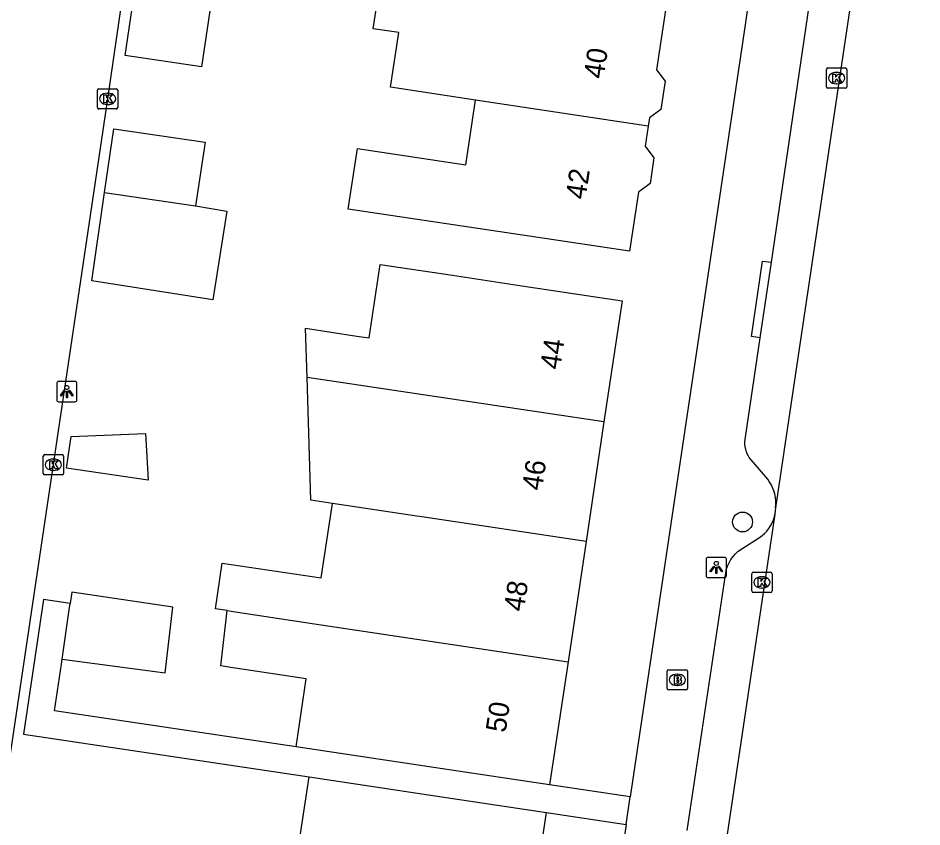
# Model space of a CAD drawing. Extents: x 161696 to 162377, y 380761 to 381673.
# Drawn here: x 162295.57 to 162340.12, y 381451.45 to 381491.3 of the extents above; entities that cross this region are included whole.
import ezdxf

# ---------------------------------------------------------------- set-up
doc = ezdxf.new("R2010")
doc.units = 0
for name, color, linetype in [('IMGEO_Boom', 7, 'Continuous'), ('IMGEO_Brandkraan', 7, 'Continuous'), ('IMGEO_Kolk', 7, 'Continuous'), ('IMGEO_Lichtpunt', 7, 'Continuous'), ('IMGEO_Pand', 7, 'Continuous'), ('IMGEO_Pand_nummerreeks', 7, 'Continuous'), ('IMGEO_Rijbaan_lokaal_gesloten', 7, 'Continuous'), ('IMGEO_Voetpad_open', 7, 'Continuous')]:
    doc.layers.add(name, color=color, linetype=linetype)

msp = doc.modelspace()

# ---------------------------------------------------------------- linework, layer by layer
at = {"layer": 'IMGEO_Boom'}
msp.add_circle((162331.282, 381466.477), 0.489, dxfattribs=at)
at = {"layer": 'IMGEO_Brandkraan'}
for p, q in [((162327.566, 381458.273), (162327.566, 381459.125)), ((162327.641, 381459.199), (162328.493, 381459.199)), ((162328.054, 381458.979), (162328.079, 381458.979)), ((162328.567, 381459.125), (162328.567, 381458.273)), ((162328.493, 381458.199), (162327.641, 381458.199)), ((162328.077, 381458.419), (162328.052, 381458.419))]:
    msp.add_line(p, q, dxfattribs=at)
for points in [[(162327.566, 381458.273), (162327.566, 381459.125)], [(162327.641, 381459.199), (162328.493, 381459.199)], [(162328.567, 381459.125), (162328.567, 381458.273)], [(162327.914, 381458.899), (162327.914, 381458.499), (162328.127, 381458.499)], [(162328.145, 381458.899), (162327.914, 381458.899)], [(162328.093, 381458.818), (162328.039, 381458.818), (162328.039, 381458.742)], [(162328.039, 381458.742), (162328.092, 381458.742)], [(162328.101, 381458.666), (162328.039, 381458.666), (162328.039, 381458.585)], [(162328.039, 381458.585), (162328.101, 381458.585)], [(162328.493, 381458.199), (162327.641, 381458.199)]]:
    msp.add_lwpolyline(points, dxfattribs=at)
for centre, radius, start, end in [((162327.643, 381459.123), 0.0765, 91.552, 178.448), ((162327.643, 381459.123), 0.0765, 91.552, 178.448), ((162328.491, 381459.123), 0.0765, 1.552, 88.448), ((162328.491, 381459.123), 0.0765, 1.552, 88.448), ((162328.094, 381458.78), 0.0379, 267.8285, 90.9355), ((162328.102, 381458.625), 0.0404, 269.8759, 90.5077), ((162328.133, 381458.75), 0.251, 268.6676, 293.5347), ((162328.149, 381458.754), 0.145, 59.4692, 91.5367), ((162328.174, 381458.801), 0.0922, 285.5137, 58.1501), ((162328.179, 381458.609), 0.105, 301.3115, 78.989), ((162327.643, 381458.275), 0.0765, 181.552, 268.448), ((162327.643, 381458.275), 0.0765, 181.552, 268.448), ((162328.491, 381458.275), 0.0765, 271.552, 358.448), ((162328.491, 381458.275), 0.0765, 271.552, 358.448)]:
    msp.add_arc(centre, radius, start, end, dxfattribs=at)
for centre, major_axis, ratio, start_param, end_param in [((162328.053, 381458.699), (-0.387, 0.002), 0.722429, 4.712389, 7.853982), ((162328.078, 381458.699), (-0.39, 0.002), 0.717154, 1.570796, 4.712389)]:
    msp.add_ellipse(centre, major_axis=major_axis, ratio=ratio, start_param=start_param, end_param=end_param, dxfattribs=at)
at = {"layer": 'IMGEO_Kolk'}
for p, q in [((162335.494, 381488.845), (162336.346, 381488.845)), ((162335.419, 381487.919), (162335.419, 381488.771)), ((162335.907, 381488.625), (162335.932, 381488.625)), ((162336.42, 381488.771), (162336.42, 381487.919)), ((162335.93, 381488.065), (162335.905, 381488.065)), ((162299.481, 381486.898), (162299.481, 381487.75)), ((162299.556, 381487.824), (162300.408, 381487.824)), ((162299.969, 381487.604), (162299.994, 381487.604)), ((162300.482, 381487.75), (162300.482, 381486.898)), ((162336.346, 381487.845), (162335.494, 381487.845)), ((162299.992, 381487.044), (162299.967, 381487.044)), ((162300.408, 381486.824), (162299.556, 381486.824)), ((162296.809, 381468.869), (162296.809, 381469.721)), ((162296.884, 381469.795), (162297.736, 381469.795)), ((162297.81, 381469.721), (162297.81, 381468.869)), ((162297.297, 381469.575), (162297.322, 381469.575)), ((162297.736, 381468.795), (162296.884, 381468.795)), ((162297.32, 381469.015), (162297.295, 381469.015)), ((162331.734, 381463.076), (162331.734, 381463.928)), ((162331.809, 381464.002), (162332.661, 381464.002)), ((162332.735, 381463.928), (162332.735, 381463.076)), ((162332.222, 381463.782), (162332.247, 381463.782)), ((162332.661, 381463.002), (162331.809, 381463.002)), ((162332.245, 381463.222), (162332.22, 381463.222))]:
    msp.add_line(p, q, dxfattribs=at)
for points in [[(162335.494, 381488.845), (162336.346, 381488.845)], [(162335.419, 381487.919), (162335.419, 381488.771)], [(162335.74, 381488.545), (162335.863, 381488.545), (162335.863, 381488.394), (162335.993, 381488.545), (162336.157, 381488.545), (162336.011, 381488.394), (162336.164, 381488.145), (162336.012, 381488.145), (162335.927, 381488.309), (162335.863, 381488.242), (162335.863, 381488.145), (162335.74, 381488.145), (162335.74, 381488.545)], [(162336.42, 381488.771), (162336.42, 381487.919)], [(162299.481, 381486.898), (162299.481, 381487.75)], [(162299.556, 381487.824), (162300.408, 381487.824)], [(162299.802, 381487.524), (162299.925, 381487.524), (162299.925, 381487.373), (162300.055, 381487.524), (162300.219, 381487.524), (162300.073, 381487.373), (162300.226, 381487.124), (162300.074, 381487.124), (162299.989, 381487.288), (162299.925, 381487.221), (162299.925, 381487.124), (162299.802, 381487.124), (162299.802, 381487.524)], [(162300.482, 381487.75), (162300.482, 381486.898)], [(162336.346, 381487.845), (162335.494, 381487.845)], [(162300.408, 381486.824), (162299.556, 381486.824)], [(162296.809, 381468.869), (162296.809, 381469.721)], [(162296.884, 381469.795), (162297.736, 381469.795)], [(162297.81, 381469.721), (162297.81, 381468.869)], [(162297.13, 381469.495), (162297.253, 381469.495), (162297.253, 381469.344), (162297.383, 381469.495), (162297.547, 381469.495), (162297.401, 381469.344), (162297.554, 381469.095), (162297.402, 381469.095), (162297.317, 381469.259), (162297.253, 381469.192), (162297.253, 381469.095), (162297.13, 381469.095), (162297.13, 381469.495)], [(162297.736, 381468.795), (162296.884, 381468.795)], [(162331.734, 381463.076), (162331.734, 381463.928)], [(162331.809, 381464.002), (162332.661, 381464.002)], [(162332.735, 381463.928), (162332.735, 381463.076)], [(162332.055, 381463.702), (162332.178, 381463.702), (162332.178, 381463.551), (162332.308, 381463.702), (162332.472, 381463.702), (162332.326, 381463.551), (162332.479, 381463.302), (162332.327, 381463.302), (162332.242, 381463.466), (162332.178, 381463.399), (162332.178, 381463.302), (162332.055, 381463.302), (162332.055, 381463.702)], [(162332.661, 381463.002), (162331.809, 381463.002)]]:
    msp.add_lwpolyline(points, dxfattribs=at)
for centre, start, end in [((162335.496, 381488.769), 91.552, 178.448), ((162335.496, 381488.769), 91.552, 178.448), ((162336.344, 381488.769), 1.552, 88.448), ((162336.344, 381488.769), 1.552, 88.448), ((162335.496, 381487.921), 181.552, 268.448), ((162335.496, 381487.921), 181.552, 268.448), ((162336.344, 381487.921), 271.552, 358.448), ((162336.344, 381487.921), 271.552, 358.448), ((162299.558, 381487.748), 91.552, 178.448), ((162299.558, 381487.748), 91.552, 178.448), ((162300.406, 381487.748), 1.552, 88.448), ((162300.406, 381487.748), 1.552, 88.448), ((162299.558, 381486.9), 181.552, 268.448), ((162299.558, 381486.9), 181.552, 268.448), ((162300.406, 381486.9), 271.552, 358.448), ((162300.406, 381486.9), 271.552, 358.448), ((162296.886, 381469.719), 91.552, 178.448), ((162296.886, 381469.719), 91.552, 178.448), ((162297.734, 381469.719), 1.552, 88.448), ((162297.734, 381469.719), 1.552, 88.448), ((162296.886, 381468.871), 181.552, 268.448), ((162296.886, 381468.871), 181.552, 268.448), ((162297.734, 381468.871), 271.552, 358.448), ((162297.734, 381468.871), 271.552, 358.448), ((162331.811, 381463.926), 91.552, 178.448), ((162331.811, 381463.926), 91.552, 178.448), ((162332.659, 381463.926), 1.552, 88.448), ((162332.659, 381463.926), 1.552, 88.448), ((162331.811, 381463.078), 181.552, 268.448), ((162331.811, 381463.078), 181.552, 268.448), ((162332.659, 381463.078), 271.552, 358.448), ((162332.659, 381463.078), 271.552, 358.448)]:
    msp.add_arc(centre, 0.0765, start, end, dxfattribs=at)
for centre, major_axis, ratio, start_param, end_param in [((162335.906, 381488.345), (-0.387, 0.002), 0.722429, 4.712389, 7.853982), ((162335.931, 381488.345), (-0.39, 0.002), 0.717154, 1.570796, 4.712389), ((162299.968, 381487.324), (-0.387, 0.002), 0.722429, 4.712389, 7.853982), ((162299.993, 381487.324), (-0.39, 0.002), 0.717154, 1.570796, 4.712389), ((162297.296, 381469.295), (-0.387, 0.002), 0.722429, 4.712389, 7.853982), ((162297.321, 381469.295), (-0.39, 0.002), 0.717154, 1.570796, 4.712389), ((162332.221, 381463.502), (-0.387, 0.002), 0.722429, 4.712389, 7.853982), ((162332.246, 381463.502), (-0.39, 0.002), 0.717154, 1.570796, 4.712389)]:
    msp.add_ellipse(centre, major_axis=major_axis, ratio=ratio, start_param=start_param, end_param=end_param, dxfattribs=at)
at = {"layer": 'IMGEO_Lichtpunt'}
for p, q in [((162297.475, 381473.303), (162297.475, 381472.496)), ((162297.475, 381473.303), (162297.475, 381472.496)), ((162298.377, 381473.398), (162297.569, 381473.398)), ((162298.377, 381473.398), (162297.569, 381473.398)), ((162298.471, 381472.496), (162298.471, 381473.303)), ((162298.471, 381472.496), (162298.471, 381473.303)), ((162297.569, 381472.402), (162298.377, 381472.402)), ((162297.569, 381472.402), (162298.377, 381472.402)), ((162330.389, 381464.734), (162329.581, 381464.734)), ((162330.389, 381464.734), (162329.581, 381464.734)), ((162329.487, 381464.639), (162329.487, 381463.832)), ((162329.487, 381464.639), (162329.487, 381463.832)), ((162330.483, 381463.832), (162330.483, 381464.639)), ((162330.483, 381463.832), (162330.483, 381464.639)), ((162329.581, 381463.738), (162330.389, 381463.738)), ((162329.581, 381463.738), (162330.389, 381463.738))]:
    msp.add_line(p, q, dxfattribs=at)
for points in [[(162297.849, 381472.967), (162297.888, 381472.939), (162297.7, 381472.677), (162297.662, 381472.704), (162297.849, 381472.967)], [(162297.951, 381472.919), (162297.998, 381472.919), (162297.998, 381472.597), (162297.951, 381472.597), (162297.951, 381472.919)], [(162298.061, 381472.939), (162298.099, 381472.966), (162298.286, 381472.704), (162298.247, 381472.676), (162298.061, 381472.939)], [(162329.861, 381464.303), (162329.9, 381464.275), (162329.712, 381464.013), (162329.674, 381464.04), (162329.861, 381464.303)], [(162330.073, 381464.275), (162330.111, 381464.302), (162330.298, 381464.04), (162330.259, 381464.012), (162330.073, 381464.275)], [(162329.963, 381464.255), (162330.01, 381464.255), (162330.01, 381463.933), (162329.963, 381463.933), (162329.963, 381464.255)]]:
    msp.add_lwpolyline(points, dxfattribs=at)
for centre in [(162297.974, 381473.101), (162329.986, 381464.437)]:
    msp.add_circle(centre, 0.0994, dxfattribs=at)
for centre, start, end in [((162297.569, 381473.303), 90, 180), ((162297.569, 381473.303), 90, 180), ((162298.377, 381473.303), 0, 90), ((162298.377, 381473.303), 0, 90), ((162297.569, 381472.496), 180, 270), ((162297.569, 381472.496), 180, 270), ((162298.377, 381472.496), 270, 0), ((162298.377, 381472.496), 270, 360), ((162329.581, 381464.639), 90, 180), ((162329.581, 381464.639), 90, 180), ((162330.389, 381464.639), 0, 90), ((162330.389, 381464.639), 0, 90), ((162329.581, 381463.832), 180, 270), ((162329.581, 381463.832), 180, 270), ((162330.389, 381463.832), 270, 0), ((162330.389, 381463.832), 270, 360)]:
    msp.add_arc(centre, 0.0946, start, end, dxfattribs=at)
at = {"layer": 'IMGEO_Pand'}
for points in [[(162304.944, 381495.974), (162305.645, 381495.869), (162304.604, 381488.903), (162300.855, 381489.464), (162301.886, 381496.472)], [(162318.12, 381487.263), (162313.932, 381487.894), (162314.337, 381490.585), (162313.077, 381490.774), (162313.529, 381493.782), (162322.544, 381492.43), (162327.488, 381491.688), (162327.047, 381488.75), (162327.461, 381488.19), (162327.251, 381486.793), (162326.694, 381486.382), (162326.634, 381485.981)], [(162326.634, 381485.981), (162326.485, 381484.987), (162326.91, 381484.412), (162326.722, 381483.154), (162326.148, 381482.73), (162325.71, 381479.814), (162320.766, 381480.556), (162311.847, 381481.894), (162312.295, 381484.881), (162317.642, 381484.079), (162318.12, 381487.263)], [(162326.634, 381485.981), (162318.12, 381487.263)], [(162299.832, 381482.714), (162300.289, 381485.854), (162304.788, 381485.186), (162304.323, 381482.048)], [(162304.323, 381482.048), (162305.855, 381481.787), (162305.17, 381477.421), (162299.198, 381478.358), (162299.832, 381482.714)], [(162299.832, 381482.714), (162304.323, 381482.048)], [(162309.812, 381473.603), (162309.733, 381476.019), (162312.275, 381475.638), (162312.882, 381475.547), (162313.424, 381479.163), (162316.982, 381478.629), (162320.402, 381478.116), (162325.346, 381477.375), (162324.451, 381471.409)], [(162311.067, 381467.385), (162310.009, 381467.544), (162309.812, 381473.603)], [(162324.451, 381471.409), (162309.812, 381473.603)], [(162324.451, 381471.409), (162323.566, 381465.512)], [(162301.981, 381468.543), (162297.956, 381469.124), (162298.182, 381470.687), (162301.845, 381470.841), (162301.981, 381468.543)], [(162305.877, 381462.109), (162305.297, 381462.196), (162305.636, 381464.452), (162310.518, 381463.719), (162311.067, 381467.385)], [(162323.566, 381465.512), (162315.477, 381466.724), (162315.118, 381466.778), (162311.067, 381467.385)], [(162323.566, 381465.512), (162322.678, 381459.591)], [(162297.74, 381459.717), (162302.823, 381459.039), (162303.194, 381462.272), (162298.218, 381463.026), (162298.136, 381462.457)], [(162297.74, 381459.717), (162298.093, 381462.155), (162298.136, 381462.457)], [(162309.271, 381455.401), (162309.773, 381458.752), (162306.716, 381459.21), (162306.157, 381459.294), (162305.854, 381459.34), (162305.564, 381459.383), (162305.877, 381462.109)], [(162305.877, 381462.109), (162306.167, 381462.065), (162310.18, 381461.464), (162322.678, 381459.591)], [(162322.678, 381459.591), (162321.768, 381453.526)], [(162321.768, 381453.526), (162316.824, 381454.268), (162309.271, 381455.401)], [(162307.279, 381448.577), (162309.069, 381448.308), (162309.911, 381453.92)], [(162309.911, 381453.92), (162313.517, 381453.379), (162316.668, 381452.906), (162321.612, 381452.165)], [(162320.266, 381443.196), (162321.612, 381452.165)]]:
    msp.add_lwpolyline(points, dxfattribs=at)
at = {"layer": 'IMGEO_Rijbaan_lokaal_gesloten'}
for points in [[(162340.124, 381515.617), (162332.914, 381467.179)], [(162332.914, 381467.179), (162332.879, 381466.856)], [(162332.879, 381466.856), (162326.013, 381420.755)]]:
    msp.add_lwpolyline(points, dxfattribs=at)
at = {"layer": 'IMGEO_Voetpad_open'}
for points in [[(162338.966, 381546.521), (162339.507, 381545.608), (162335.31, 381518.353), (162331.415, 381490.978), (162325.748, 381452.933)], [(162299.561, 381525.298), (162305.37, 381524.43), (162299.982, 381487.324), (162289.258, 381415.372), (162281.614, 381416.526), (162282.611, 381422.921)], [(162332.707, 381479.282), (162337.656, 381512.892), (162338.153, 381513.601), (162339.327, 381514.506), (162339.455, 381514.591), (162339.575, 381514.687), (162339.686, 381514.793), (162339.788, 381514.909), (162339.878, 381515.033), (162339.957, 381515.165), (162340.024, 381515.304), (162340.078, 381515.448), (162340.12, 381515.596), (162340.124, 381515.617)], [(162332.153, 381475.544), (162331.728, 381475.622), (162332.259, 381479.32), (162332.707, 381479.282)], [(162332.153, 381475.544), (162332.707, 381479.282)], [(162332.914, 381467.179), (162332.927, 381467.349), (162332.924, 381467.519), (162332.906, 381467.688), (162332.873, 381467.855), (162332.825, 381468.019), (162332.763, 381468.177), (162332.687, 381468.33), (162332.598, 381468.475), (162332.523, 381468.578), (162331.609, 381469.656), (162331.572, 381469.718), (162331.517, 381469.827), (162331.473, 381469.94), (162331.438, 381470.057), (162331.414, 381470.176), (162331.401, 381470.297), (162331.399, 381470.419), (162331.408, 381470.54), (162331.427, 381470.66), (162332.153, 381475.544)], [(162328.549, 381451.277), (162330.467, 381464.08), (162330.48, 381464.123), (162330.542, 381464.295), (162330.62, 381464.461), (162330.712, 381464.62), (162330.818, 381464.769), (162330.937, 381464.908), (162331.068, 381465.036), (162332.124, 381465.714), (162332.252, 381465.809), (162332.372, 381465.915), (162332.481, 381466.032), (162332.579, 381466.157), (162332.666, 381466.291), (162332.74, 381466.432), (162332.802, 381466.58), (162332.85, 381466.732), (162332.879, 381466.856)], [(162298.136, 381462.457), (162296.818, 381462.654), (162295.829, 381456.019), (162309.911, 381453.92)], [(162309.271, 381455.401), (162297.363, 381457.176), (162297.704, 381459.466), (162297.74, 381459.717)], [(162325.748, 381452.933), (162321.768, 381453.526)], [(162325.546, 381451.579), (162325.748, 381452.933)], [(162321.612, 381452.165), (162325.546, 381451.579)], [(162325.546, 381451.579), (162323.434, 381437.398), (162320.776, 381419.968)]]:
    msp.add_lwpolyline(points, dxfattribs=at)

# ---------------------------------------------------------------- texts
at = {"layer": 'IMGEO_Pand_nummerreeks'}
for s, rotation, p in [('40', 81.4861, (162324.429, 381488.278)), ('42', 81.4839, (162323.539, 381482.335)), ('44', 81.4689, (162322.284, 381473.95)), ('46', 81.4689, (162321.389, 381467.988)), ('48', 81.4689, (162320.496, 381462.029)), ('50', 81.4689, (162319.601, 381456.066))]:
    msp.add_text(s, height=1, rotation=rotation, dxfattribs=at).set_placement(p)

doc.saveas('drawing.dxf')
